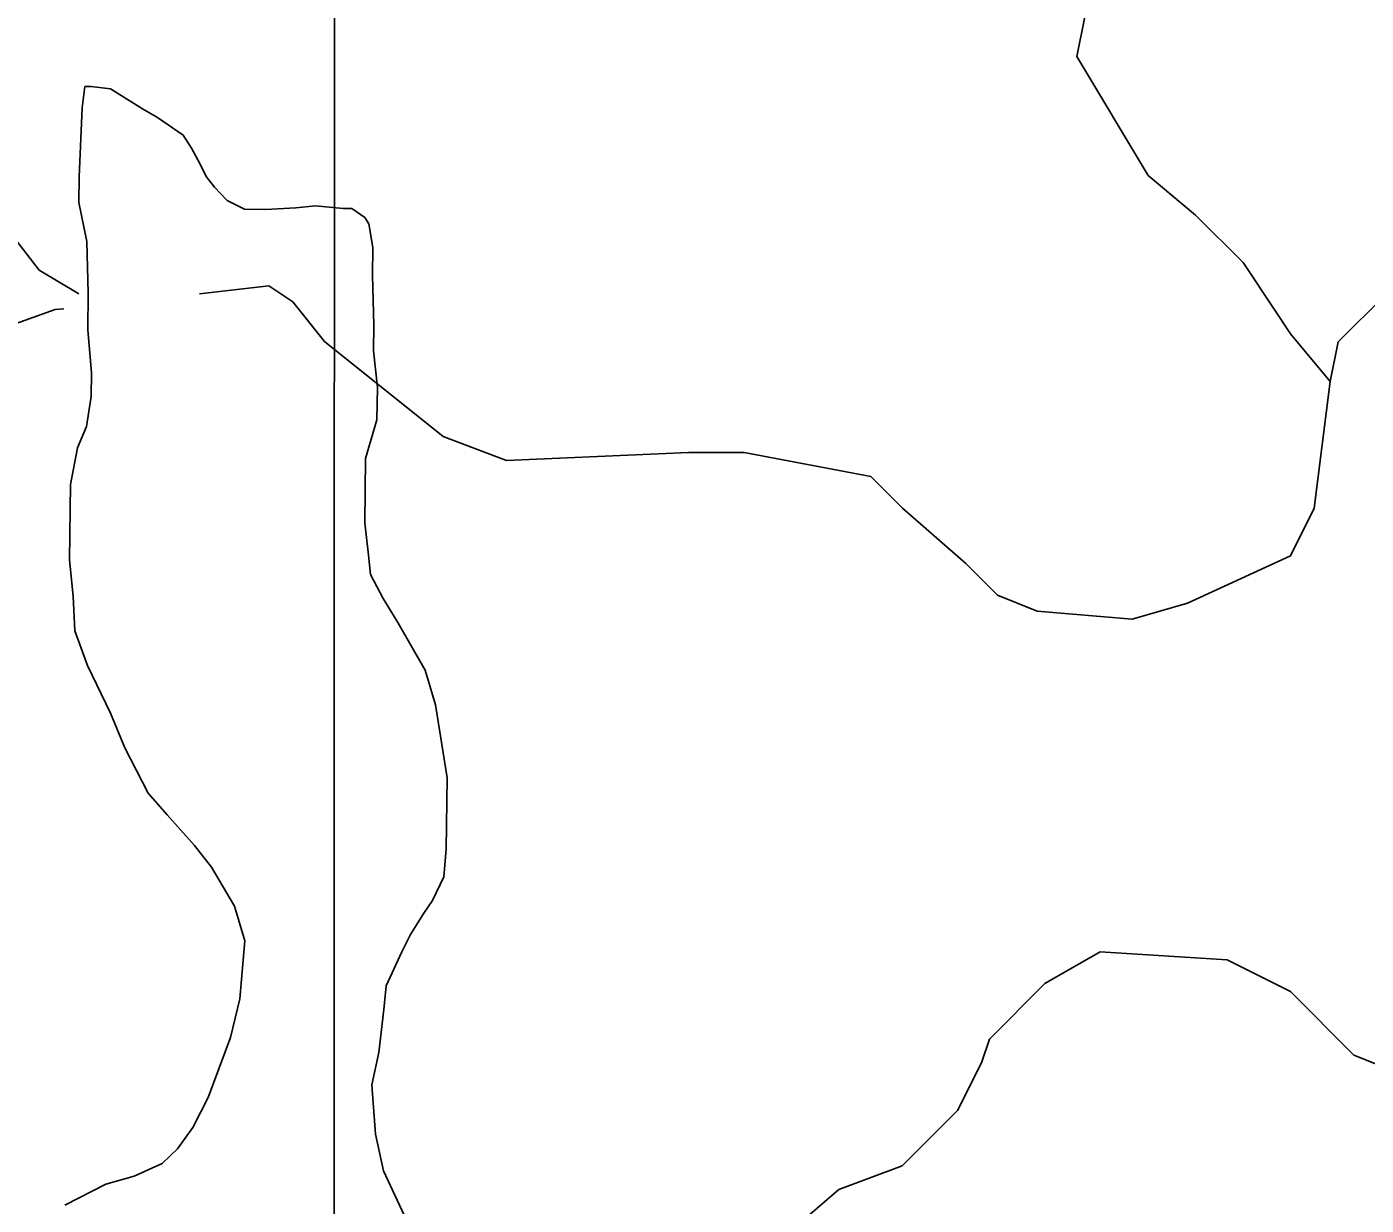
# Model space of a CAD drawing. Extents: x 3245246 to 3283090, y 806824 to 832173.
# Drawn here: x 3270209 to 3270884, y 826065 to 826660 of the extents above; entities that cross this region are included whole.
import ezdxf

# ---------------------------------------------------------------- set-up
doc = ezdxf.new("R2010")
doc.units = 0
for name, color, linetype in [('V-GRID-MAJR', 7, 'Continuous'), ('V-SITE-VEGE', 7, 'Continuous'), ('V-TOPO-SHOR', 7, 'Continuous')]:
    doc.layers.add(name, color=color, linetype=linetype)

msp = doc.modelspace()

# ---------------------------------------------------------------- linework, layer by layer
at = {"layer": 'V-GRID-MAJR'}
msp.add_spline([(3270359.855, 812204.147), (3270361.617, 818263.317), (3270363.381, 824325.573), (3270365.144, 830387.867), (3270365.145, 830390.912)], degree=3, dxfattribs=at)
at = {"layer": 'V-SITE-VEGE'}
for p, q in [((3270236.859, 826618.625), (3270238.096, 826629.457)), ((3270238.096, 826629.457), (3270241.3510000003, 826629.41)), ((3270241.3510000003, 826629.41), (3270251.097, 826628.191)), ((3270251.097, 826628.191), (3270267.231, 826618.2010000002)), ((3270235.291, 826583.93), (3270236.859, 826618.625)), ((3270267.231, 826618.2010000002), (3270274.764, 826613.757)), ((3270274.764, 826613.757), (3270287.6580000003, 826604.898)), ((3270287.6580000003, 826604.898), (3270291.9080000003, 826598.3300000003)), ((3270291.9080000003, 826598.3300000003), (3270296.1410000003, 826590.676)), ((3270296.1410000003, 826590.676), (3270299.303, 826584.123)), ((3270235.11, 826570.9150000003), (3270235.291, 826583.93)), ((3270299.303, 826584.123), (3270303.5670000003, 826578.638)), ((3270303.5670000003, 826578.638), (3270309.985, 826572.0390000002)), ((3270239.176, 826551.3300000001), (3270235.11, 826570.9150000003)), ((3270309.985, 826572.0390000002), (3270318.603, 826567.5810000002)), ((3270329.447, 826567.429), (3270344.648, 826568.302)), ((3270344.648, 826568.302), (3270354.4250000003, 826569.25)), ((3270354.4250000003, 826569.25), (3270368.511, 826567.968)), ((3270318.603, 826567.581), (3270329.447, 826567.429)), ((3270368.511, 826567.968), (3270372.8510000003, 826567.9090000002)), ((3270372.8510000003, 826567.9090000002), (3270379.298, 826563.4770000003)), ((3270379.298, 826563.4770000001), (3270381.4220000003, 826560.196)), ((3270381.4220000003, 826560.196), (3270383.4250000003, 826548.233)), ((3270239.899, 826525.282), (3270239.176, 826551.3300000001)), ((3270383.4250000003, 826548.233), (3270383.228, 826534.1330000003)), ((3270383.228, 826534.1330000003), (3270383.963, 826509.1700000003)), ((3270239.6410000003, 826506.843), (3270239.899, 826525.282)), ((3270383.963, 826509.1700000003), (3270383.7830000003, 826496.153)), ((3270241.506, 826485.118), (3270239.6410000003, 826506.843)), ((3270383.7830000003, 826496.153), (3270385.696, 826477.6860000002)), ((3270241.34, 826473.187), (3270241.506, 826485.118)), ((3270385.696, 826477.6860000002), (3270385.468, 826461.4130000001)), ((3270238.961, 826458.031), (3270241.34, 826473.187)), ((3270385.468, 826461.4130000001), (3270379.773, 826441.9650000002)), ((3270234.469, 826447.2450000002), (3270238.961, 826458.031)), ((3270230.957, 826428.851), (3270234.469, 826447.2450000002)), ((3270379.773, 826441.9650000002), (3270379.318, 826409.4220000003)), ((3270230.429, 826390.888), (3270230.957, 826428.851)), ((3270379.318, 826409.4220000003), (3270381.262, 826393.122)), ((3270381.262, 826393.122), (3270382.21, 826383.3450000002)), ((3270232.342, 826372.417), (3270230.429, 826390.888)), ((3270382.21, 826383.3450000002), (3270388.551, 826371.323)), ((3270233.183, 826355.0480000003), (3270232.342, 826372.417)), ((3270388.551, 826371.323), (3270395.977, 826359.285)), ((3270395.977, 826359.285), (3270409.745, 826335.225)), ((3270239.448, 826337.601), (3270233.183, 826355.0480000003)), ((3270251.048, 826313.572), (3270239.448, 826337.601)), ((3270409.745, 826335.225), (3270414.927, 826317.795)), ((3270258.398, 826296.1100000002), (3270251.048, 826313.572)), ((3270414.927, 826317.795), (3270420.919, 826280.824)), ((3270270.012, 826273.1670000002), (3270258.398, 826296.1100000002)), ((3270420.919, 826280.824), (3270420.4220000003, 826245.029)), ((3270279.624, 826262.183), (3270270.012, 826273.1670000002)), ((3270293.5130000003, 826246.801), (3270279.624, 826262.183)), ((3270302.039, 826235.834), (3270293.5130000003, 826246.8010000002)), ((3270420.4220000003, 826245.029), (3270419.14, 826230.9450000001)), ((3270313.698, 826216.142), (3270302.039, 826235.834)), ((3270419.14, 826230.9450000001), (3270413.549, 826219.087)), ((3270413.549, 826219.087), (3270409.1210000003, 826212.638)), ((3270318.88, 826198.7120000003), (3270313.698, 826216.142)), ((3270409.1210000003, 826212.638), (3270402.461, 826201.8860000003)), ((3270316.301, 826169.4560000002), (3270318.88, 826198.7120000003)), ((3270402.461, 826201.8860000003), (3270398, 826193.268)), ((3270398, 826193.268), (3270390.167, 826176.022)), ((3270390.167, 826176.022), (3270388.915, 826164.1020000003)), ((3270311.6890000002, 826149.992), (3270316.301, 826169.4560000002)), ((3270388.915, 826164.1020000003), (3270386.4450000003, 826142.439)), ((3270300.419, 826119.7710000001), (3270311.6890000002, 826149.992)), ((3270386.4450000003, 826142.439), (3270382.9620000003, 826126.214)), ((3270382.9620000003, 826126.214), (3270384.782, 826101.2370000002)), ((3270292.614, 826104.692), (3270300.419, 826119.7710000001)), ((3270284.8710000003, 826093.9500000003), (3270292.614, 826104.692)), ((3270384.782, 826101.2370000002), (3270388.864, 826082.735)), ((3270277.1720000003, 826086.4630000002), (3270284.8710000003, 826093.9500000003)), ((3270262.98, 826080.1530000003), (3270277.1720000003, 826086.4630000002)), ((3270388.864, 826082.735), (3270402.557, 826053.252)), ((3270228.059, 826065.4500000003), (3270248.8200000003, 826076.0100000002)), ((3270248.8200000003, 826076.0100000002), (3270262.98, 826080.1530000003))]:
    msp.add_line(p, q, dxfattribs=at)
at = {"layer": 'V-TOPO-SHOR'}
for points in [[(3270753.762, 826722.8150000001), (3270750.5120334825, 826680.4946062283), (3270742.5156082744, 826664.5191864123), (3270738.512166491, 826644.5472970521), (3270774.4385589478, 826584.6107122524), (3270798.398202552, 826564.6266214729), (3270822.356103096, 826540.647804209), (3270838.3245506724, 826516.672473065), (3270846.308774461, 826504.6848074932), (3270866.2719485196, 826480.707733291)], [(3270187.2085366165, 826572.8827626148), (3270215.155934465, 826536.9180228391), (3270235.1243377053, 826524.925128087)], [(3270295.922168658, 826524.9960319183), (3270330.9995163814, 826528.8780211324), (3270342.9802097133, 826520.8833389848), (3270358.9504003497, 826500.9027343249), (3270418.850380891, 826452.9398706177), (3270450.8029635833, 826440.9417466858), (3270542.683415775, 826444.8963827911), (3270550.672868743, 826444.8928966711), (3270570.6465011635, 826444.8841813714), (3270634.5568957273, 826432.8721129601), (3270650.528829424, 826416.8862347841), (3270682.4744398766, 826388.9092049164), (3270698.4463735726, 826372.9233267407), (3270718.416519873, 826364.9251584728), (3270766.351494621, 826360.9095152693), (3270794.318066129, 826368.8867668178), (3270846.259968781, 826392.8324659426), (3270858.254606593, 826416.7955956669), (3270862.2632775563, 826448.751664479), (3270866.2719485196, 826480.707733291), (3270870.2753903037, 826500.6796226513), (3270894.2542075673, 826524.6375231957)], [(3269487.9588389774, 826177.709876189), (3269531.921747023, 826225.6274203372), (3269559.8865754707, 826229.6099454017), (3269571.896900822, 826289.525613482), (3269599.8739306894, 826321.4712239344), (3269627.847474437, 826345.427381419), (3269655.8157890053, 826357.3993594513), (3269691.773556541, 826369.367851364), (3269747.701470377, 826373.3381750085), (3269771.6785445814, 826393.3013490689), (3269823.6134749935, 826401.2681422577), (3269931.464117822, 826385.2421737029), (3269987.3920316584, 826389.2124973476), (3270067.298762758, 826417.1407215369), (3270111.258184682, 826457.0688127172), (3270151.217650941, 826485.014467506), (3270167.201786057, 826496.9916747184), (3270223.1366721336, 826516.940904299), (3270227.5213405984, 826517.4261529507)], [(3270805.943175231, 825545.9678819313), (3270805.9553766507, 825573.9309673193), (3270766.0516883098, 825673.8165600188), (3270746.092000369, 825705.7830871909), (3270722.146301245, 825757.7249898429), (3270698.1988590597, 825805.6721660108), (3270678.246143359, 825853.6175991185), (3270666.272422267, 825877.5911872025), (3270626.3495602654, 825933.534788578), (3270606.391615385, 825969.4960422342), (3270586.444128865, 826029.4256547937), (3270590.447570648, 826049.3975441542), (3270618.4211143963, 826073.3537016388), (3270650.384155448, 826085.323936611), (3270678.359442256, 826113.2748205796), (3270690.3540800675, 826137.2379503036), (3270694.3540357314, 826149.2203866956), (3270722.3293225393, 826177.1712706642), (3270750.299380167, 826193.1379751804), (3270814.2132608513, 826189.1153597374), (3270846.164100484, 826173.1225093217), (3270878.1079678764, 826141.15075297), (3270898.078114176, 826133.1525847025)]]:
    msp.add_lwpolyline(points, dxfattribs=at)

doc.saveas('drawing.dxf')
